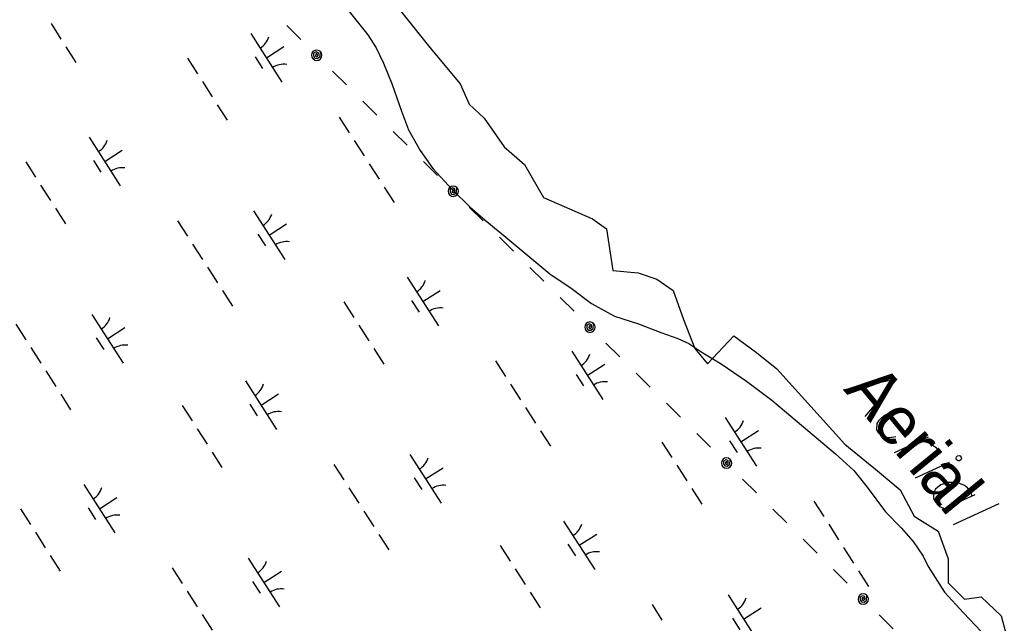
# Model space of a CAD drawing. Extents: x 3962991 to 3983549, y 181631 to 204078.
# Drawn here: x 3974291 to 3975146, y 192156 to 192679 of the extents above; entities that cross this region are included whole.
import ezdxf

# ---------------------------------------------------------------- set-up
doc = ezdxf.new("R2010")
doc.units = 0
for name, color, linetype in [('V-ANNO-MASK', 7, 'Continuous'), ('V-ANNO-MASK2', 7, 'Continuous'), ('V-RIVR-EDGE', 7, 'Continuous'), ('V-RIVR-IDEN', 7, 'Continuous'), ('V-UTIL-LINE', 7, 'Continuous'), ('V-WETL-SWMP', 7, 'Continuous')]:
    doc.layers.add(name, color=color, linetype=linetype)

msp = doc.modelspace()

# ---------------------------------------------------------------- linework, layer by layer
at = {"layer": 'V-ANNO-MASK2'}
for p, q in [((3975018.23, 192361.38), (3975031.45, 192345.28)), ((3975048.82, 192304.33), (3975078.34, 192317.88)), ((3975066.87, 192282.35), (3975096.39, 192295.9)), ((3975118.29, 192267.67), (3975089.74, 192254.5)), ((3975100.03, 192241.97), (3975139.41, 192260.19))]:
    msp.add_line(p, q, dxfattribs=at)
for points in [[(3975004.32, 192358.52), (3975050.84, 192368.05), (3975023.21, 192335.51)], [(3975043.68, 192338.2), (3975057.12, 192321.85), (3975059.88, 192323.69), (3975061.76, 192326.09), (3975063.22, 192329), (3975063, 192333.96), (3975061.16, 192336.72), (3975058.97, 192338.35), (3975055.13, 192339.9), (3975051.87, 192340.22), (3975047.8, 192339.44), (3975044.92, 192338.79), (3975039.73, 192336.24), (3975036.92, 192333.93), (3975034.83, 192331.79), (3975033.41, 192329.34), (3975033.12, 192323.97), (3975034.55, 192321.71), (3975036.48, 192319.88), (3975036.69, 192319.62), (3975040.95, 192317.56), (3975044.21, 192317.24), (3975046.12, 192317.52), (3975046.58, 192317.48), (3975049.93, 192318.09)], [(3975071.21, 192314.59), (3975073.28, 192314.15), (3975077.63, 192313.02), (3975081.43, 192311), (3975084.08, 192309.33), (3975087.79, 192306.38)], [(3975105.62, 192301.34), (3975106.46, 192300.32), (3975106.83, 192299.34), (3975106.23, 192297.99), (3975105.21, 192297.15), (3975104.02, 192297.03), (3975103.14, 192297.59), (3975102.3, 192298.61), (3975102.13, 192299.33), (3975102.48, 192300.47), (3975103.5, 192301.31), (3975104.95, 192301.64), (3975105.62, 192301.34)], [(3975115.83, 192266.5), (3975115.64, 192269.34), (3975112.07, 192273.69), (3975109.46, 192275.82), (3975103.13, 192278.32), (3975095.38, 192278.38), (3975089.05, 192276.18), (3975086.29, 192274.34), (3975084.45, 192272.4), (3975083.29, 192270.17), (3975082.51, 192266.96), (3975082.7, 192264.12), (3975084.5, 192260.89), (3975086.43, 192259.05), (3975088.36, 192257.22), (3975092.21, 192255.66)]]:
    msp.add_lwpolyline(points, dxfattribs=at)
at = {"layer": 'V-RIVR-EDGE'}
msp.add_lwpolyline([(3974589.71, 192726.42), (3974646.5, 192655.43), (3974672.71, 192623.76), (3974680.36, 192606.28), (3974693.46, 192594.27), (3974710.94, 192569.15), (3974728.41, 192553.86), (3974744.79, 192525.46), (3974787.39, 192506.9), (3974799.4, 192498.16), (3974804.86, 192462.12), (3974826.71, 192459.94), (3974843.09, 192454.47), (3974857.29, 192444.64), (3974866.02, 192419.53), (3974875.85, 192394.41), (3974886.77, 192381.3), (3974909.71, 192405.33), (3974929.37, 192391.13), (3974946.84, 192376.93), (3975005.82, 192311.4), (3975034.22, 192288.47), (3975053.87, 192272.08), (3975065.89, 192249.15), (3975086.64, 192236.04), (3975095.38, 192212.02), (3975095.38, 192191.26), (3975109.57, 192177.07), (3975123.77, 192179.25), (3975141.25, 192162.87), (3975145.61, 192146.49)], dxfattribs=at)
at = {"layer": 'V-UTIL-LINE'}
for points in [[(3974522.59, 192674.4), (3974534.64, 192662.4)], [(3974548.44, 192648.66), (3974548.7, 192650.07), (3974547.64, 192649.59), (3974547.43, 192648.23), (3974548.57, 192647.32), (3974549.83, 192648.46), (3974549.88, 192650.81), (3974547.88, 192651.54), (3974545.77, 192650.34), (3974545.66, 192648.05), (3974546.86, 192646.17), (3974549.26, 192645.95), (3974551.32, 192647.78), (3974551.62, 192651.85), (3974550.15, 192652.82), (3974548.43, 192653.16), (3974546.71, 192652.81), (3974545.25, 192651.83), (3974544.28, 192650.37), (3974543.94, 192648.65), (3974544.29, 192646.93), (3974545.26, 192645.47), (3974546.73, 192644.5), (3974548.45, 192644.16), (3974550.17, 192644.5), (3974551.63, 192645.48), (3974552.6, 192646.94), (3974552.94, 192648.67), (3974552.59, 192650.39), (3974551.62, 192651.85)], [(3974562.27, 192634.88), (3974574.31, 192622.88)], [(3974588.49, 192608.77), (3974600.53, 192596.77)], [(3974614.7, 192582.66), (3974626.75, 192570.66)], [(3974640.92, 192556.55), (3974652.96, 192544.55)], [(3974666.76, 192530.81), (3974667.02, 192532.23), (3974665.96, 192531.74), (3974665.75, 192530.38), (3974666.9, 192529.47), (3974668.15, 192530.61), (3974668.21, 192532.96), (3974666.21, 192533.7), (3974664.09, 192532.49), (3974663.98, 192530.21), (3974665.19, 192528.32), (3974667.59, 192528.1), (3974669.64, 192529.93), (3974669.94, 192534), (3974668.48, 192534.97), (3974666.76, 192535.31), (3974665.03, 192534.96), (3974663.58, 192533.99), (3974662.6, 192532.52), (3974662.26, 192530.8), (3974662.61, 192529.08), (3974663.59, 192527.62), (3974665.05, 192526.65), (3974666.77, 192526.31), (3974668.5, 192526.66), (3974669.95, 192527.63), (3974670.93, 192529.1), (3974671.26, 192530.82), (3974670.92, 192532.54), (3974669.94, 192534)], [(3974680.6, 192517.03), (3974692.64, 192505.03)], [(3974706.81, 192490.92), (3974718.86, 192478.92)], [(3974733.03, 192464.81), (3974745.07, 192452.81)], [(3974759.24, 192438.69), (3974771.29, 192426.7)], [(3974785.09, 192412.96), (3974785.34, 192414.38), (3974784.29, 192413.89), (3974784.08, 192412.53), (3974785.22, 192411.62), (3974786.48, 192412.77), (3974786.53, 192415.11), (3974784.53, 192415.85), (3974782.42, 192414.64), (3974782.31, 192412.36), (3974783.51, 192410.47), (3974785.91, 192410.25), (3974787.97, 192412.08), (3974788.26, 192416.15), (3974786.8, 192417.12), (3974785.08, 192417.46), (3974783.36, 192417.11), (3974781.9, 192416.14), (3974780.93, 192414.67), (3974780.59, 192412.95), (3974780.94, 192411.23), (3974781.91, 192409.77), (3974783.38, 192408.8), (3974785.1, 192408.46), (3974786.82, 192408.81), (3974788.28, 192409.79), (3974789.25, 192411.25), (3974789.59, 192412.97), (3974789.24, 192414.69), (3974788.26, 192416.15)], [(3974798.92, 192399.18), (3974810.97, 192387.18)], [(3974825.14, 192373.07), (3974837.18, 192361.07)], [(3974851.35, 192346.95), (3974863.4, 192334.96)], [(3974877.57, 192320.84), (3974889.61, 192308.85)], [(3974903.41, 192295.11), (3974903.67, 192296.53), (3974902.61, 192296.04), (3974902.4, 192294.68), (3974903.55, 192293.77), (3974904.8, 192294.92), (3974904.86, 192297.26), (3974902.86, 192298), (3974900.74, 192296.79), (3974900.63, 192294.51), (3974901.84, 192292.63), (3974904.24, 192292.4), (3974906.29, 192294.23), (3974906.59, 192298.3), (3974905.13, 192299.27), (3974903.41, 192299.61), (3974901.68, 192299.27), (3974900.23, 192298.29), (3974899.25, 192296.83), (3974898.91, 192295.1), (3974899.26, 192293.38), (3974900.24, 192291.92), (3974901.7, 192290.95), (3974903.42, 192290.61), (3974905.15, 192290.96), (3974906.6, 192291.94), (3974907.58, 192293.4), (3974907.91, 192295.12), (3974907.57, 192296.84), (3974906.59, 192298.3)], [(3974917.25, 192281.33), (3974929.29, 192269.33)], [(3974943.46, 192255.21), (3974955.51, 192243.22)], [(3974969.68, 192229.1), (3974981.72, 192217.11)], [(3974995.89, 192202.99), (3975007.94, 192191)], [(3975021.74, 192177.26), (3975021.99, 192178.68), (3975020.94, 192178.19), (3975020.73, 192176.84), (3975021.87, 192175.92), (3975023.13, 192177.07), (3975023.18, 192179.41), (3975021.18, 192180.15), (3975019.07, 192178.95), (3975018.96, 192176.66), (3975020.16, 192174.78), (3975022.56, 192174.55), (3975024.62, 192176.39), (3975024.91, 192180.45), (3975023.45, 192181.43), (3975021.73, 192181.76), (3975020.01, 192181.42), (3975018.55, 192180.44), (3975017.58, 192178.98), (3975017.24, 192177.26), (3975017.58, 192175.53), (3975018.56, 192174.08), (3975020.02, 192173.1), (3975021.75, 192172.76), (3975023.47, 192173.11), (3975024.93, 192174.09), (3975025.9, 192175.55), (3975026.24, 192177.27), (3975025.89, 192179), (3975024.91, 192180.45)], [(3975035.57, 192163.48), (3975047.62, 192151.48)]]:
    msp.add_lwpolyline(points, dxfattribs=at)
at = {"layer": 'V-WETL-SWMP'}
for p, q in [((3974318.38, 192676.11), (3974327.02, 192662.64)), ((3974491.38, 192667.45), (3974518.36, 192625.36)), ((3974331.33, 192655.9), (3974339.97, 192642.43)), ((3974504.87, 192646.4), (3974520.02, 192656.12)), ((3974436.47, 192646.15), (3974445.11, 192632.68)), ((3974495.14, 192647.29), (3974501.61, 192637.19)), ((3974449.43, 192625.95), (3974458.06, 192612.48)), ((3974462.38, 192605.74), (3974471.01, 192592.27)), ((3974567.95, 192595.02), (3974576.58, 192581.55)), ((3974351.35, 192577.68), (3974378.33, 192535.58)), ((3974580.9, 192574.82), (3974589.54, 192561.35)), ((3974364.84, 192556.63), (3974379.99, 192566.34)), ((3974355.11, 192557.52), (3974361.58, 192547.41)), ((3974296.44, 192556.38), (3974305.08, 192542.91)), ((3974593.85, 192554.61), (3974602.49, 192541.14)), ((3974309.39, 192536.17), (3974318.03, 192522.7)), ((3974606.81, 192534.41), (3974615.44, 192520.94)), ((3974322.35, 192515.97), (3974330.98, 192502.5)), ((3974493.8, 192513.72), (3974520.78, 192471.63)), ((3974427.92, 192505.25), (3974436.55, 192491.78)), ((3974507.29, 192492.68), (3974522.44, 192502.39)), ((3974497.56, 192493.57), (3974504.03, 192483.46)), ((3974440.87, 192485.05), (3974449.5, 192471.58)), ((3974453.82, 192464.84), (3974462.46, 192451.37)), ((3974626.82, 192456.18), (3974653.81, 192414.09)), ((3974466.77, 192444.64), (3974475.41, 192431.17)), ((3974640.31, 192435.14), (3974655.47, 192444.85)), ((3974571.92, 192434.89), (3974580.55, 192421.42)), ((3974630.58, 192436.02), (3974637.06, 192425.92)), ((3974353.76, 192423.95), (3974380.75, 192381.86)), ((3974287.88, 192415.48), (3974296.52, 192402.01)), ((3974367.26, 192402.9), (3974382.41, 192412.62)), ((3974584.87, 192414.68), (3974593.5, 192401.21)), ((3974357.52, 192403.79), (3974364, 192393.69)), ((3974300.84, 192395.27), (3974309.47, 192381.8)), ((3974597.82, 192394.48), (3974606.46, 192381.01)), ((3974769.27, 192392.23), (3974796.25, 192350.14)), ((3974703.39, 192383.76), (3974712.02, 192370.29)), ((3974782.76, 192371.19), (3974797.92, 192380.9)), ((3974313.79, 192375.07), (3974322.42, 192361.6)), ((3974773.03, 192372.07), (3974779.5, 192361.97)), ((3974486.79, 192366.41), (3974513.77, 192324.32)), ((3974716.34, 192363.55), (3974724.98, 192350.08)), ((3974326.74, 192354.86), (3974335.38, 192341.39)), ((3974500.28, 192345.36), (3974515.43, 192355.08)), ((3974431.88, 192345.11), (3974440.52, 192331.64)), ((3974490.55, 192346.25), (3974497.02, 192336.15)), ((3974729.29, 192343.35), (3974737.93, 192329.88)), ((3974902.29, 192334.69), (3974929.28, 192292.6)), ((3974444.84, 192324.91), (3974453.47, 192311.44)), ((3974742.25, 192323.14), (3974750.88, 192309.67)), ((3974915.79, 192313.64), (3974930.94, 192323.36)), ((3974847.39, 192313.39), (3974856.02, 192299.92)), ((3974906.05, 192314.53), (3974912.53, 192304.43)), ((3974457.79, 192304.7), (3974466.42, 192291.23)), ((3974629.24, 192302.46), (3974656.22, 192260.37)), ((3974563.36, 192293.98), (3974571.99, 192280.51)), ((3974860.34, 192293.19), (3974868.98, 192279.72)), ((3974642.73, 192281.41), (3974657.88, 192291.13)), ((3974346.76, 192276.64), (3974373.74, 192234.54)), ((3974633, 192282.3), (3974639.47, 192272.2)), ((3974576.31, 192273.78), (3974584.95, 192260.31)), ((3974873.29, 192272.98), (3974881.93, 192259.51)), ((3974360.25, 192255.59), (3974375.4, 192265.3)), ((3974978.86, 192262.26), (3974987.5, 192248.79)), ((3974291.85, 192255.34), (3974300.49, 192241.87)), ((3974350.52, 192256.48), (3974356.99, 192246.37)), ((3974589.26, 192253.57), (3974597.9, 192240.11)), ((3974762.26, 192244.92), (3974789.25, 192202.82)), ((3974991.82, 192242.06), (3975000.45, 192228.59)), ((3974304.8, 192235.13), (3974313.44, 192221.66)), ((3974602.22, 192233.37), (3974610.85, 192219.9)), ((3974775.75, 192223.87), (3974790.91, 192233.58)), ((3974766.02, 192224.76), (3974772.5, 192214.65)), ((3974707.36, 192223.62), (3974715.99, 192210.15)), ((3975004.77, 192221.86), (3975013.4, 192208.39)), ((3974317.76, 192214.93), (3974326.39, 192201.46)), ((3974489.21, 192212.68), (3974516.19, 192170.59)), ((3974423.33, 192204.21), (3974431.96, 192190.74)), ((3974502.7, 192191.64), (3974517.85, 192201.35)), ((3974720.31, 192203.41), (3974728.95, 192189.95)), ((3975017.72, 192201.65), (3975026.36, 192188.18)), ((3974492.97, 192192.53), (3974499.44, 192182.42)), ((3974436.28, 192184.01), (3974444.91, 192170.54)), ((3974733.26, 192183.21), (3974741.9, 192169.74)), ((3974904.71, 192180.97), (3974931.7, 192138.87)), ((3974838.83, 192172.49), (3974847.47, 192159.02)), ((3974918.2, 192159.92), (3974933.36, 192169.63)), ((3974449.23, 192163.8), (3974457.87, 192150.33)), ((3974908.47, 192160.81), (3974914.95, 192150.7))]:
    msp.add_line(p, q, dxfattribs=at)
for points in [[(3974575.49, 192688.01), (3974592.66, 192666.46), (3974600.05, 192655.06), (3974606.25, 192641.83), (3974613.71, 192623.18), (3974621.84, 192600.31), (3974628.07, 192584.06), (3974637.95, 192566.05), (3974649.01, 192550.46), (3974666.15, 192531.93), (3974681.44, 192516.99), (3974694.26, 192505.66), (3974708.91, 192493.74), (3974750.41, 192459.17), (3974768.69, 192446.69), (3974786.37, 192433.6), (3974806.44, 192422.35), (3974827.07, 192415.94), (3974846.5, 192408.31), (3974861.06, 192403.04), (3974870.78, 192398.92), (3974882.97, 192390.6), (3974898.79, 192381.12)], [(3974898.79, 192381.12), (3974920.72, 192366.26), (3974942.68, 192349.6), (3974959.15, 192335.89), (3974997.61, 192303.09), (3975013.49, 192288.77), (3975025.15, 192274.4), (3975041.11, 192252.83), (3975054.57, 192239.08), (3975064.98, 192227.12), (3975073.59, 192214.52), (3975077.93, 192205.51), (3975092.09, 192183.31), (3975108.61, 192165.37), (3975123.91, 192149.23)]]:
    msp.add_lwpolyline(points, dxfattribs=at)
for centre, start, end in [((3974490.16, 192669.78), 301.89187, 343.43553), ((3974519.98, 192623.28), 81.89186, 123.43552), ((3974350.13, 192580.01), 301.89187, 343.43553), ((3974379.95, 192533.5), 81.89186, 123.43552), ((3974492.58, 192516.06), 301.89187, 343.43553), ((3974522.4, 192469.55), 81.89186, 123.43552), ((3974625.61, 192458.52), 301.89187, 343.43553), ((3974655.42, 192412.01), 81.89186, 123.43552), ((3974352.55, 192426.29), 301.89187, 343.43553), ((3974382.36, 192379.78), 81.89186, 123.43552), ((3974768.05, 192394.57), 301.89187, 343.43553), ((3974485.57, 192368.74), 301.89187, 343.43553), ((3974797.87, 192348.06), 81.89186, 123.43552), ((3974515.39, 192322.24), 81.89186, 123.43552), ((3974901.08, 192337.02), 301.89187, 343.43553), ((3974930.89, 192290.52), 81.89186, 123.43552), ((3974628.02, 192304.79), 301.89187, 343.43553), ((3974657.84, 192258.29), 81.89186, 123.43552), ((3974345.54, 192278.97), 301.89187, 343.43553), ((3974375.36, 192232.46), 81.89186, 123.43552), ((3974761.05, 192247.25), 301.89187, 343.43553), ((3974790.86, 192200.74), 81.89186, 123.43552), ((3974487.99, 192215.02), 301.89187, 343.43553), ((3974517.81, 192168.51), 81.89186, 123.43552), ((3974903.5, 192183.3), 301.89187, 343.43553)]:
    msp.add_arc(centre, 17.62, start, end, dxfattribs=at)

# ---------------------------------------------------------------- texts
at = {"layer": 'V-ANNO-MASK'}
msp.add_text('Aerial', height=42, rotation=309.39185, dxfattribs=at).set_placement((3975004.32, 192358.52))
at = {"layer": 'V-RIVR-IDEN'}
msp.add_text('Aerial', height=42, rotation=309.39185, dxfattribs=at).set_placement((3975004.32, 192358.52))

doc.saveas('drawing.dxf')
